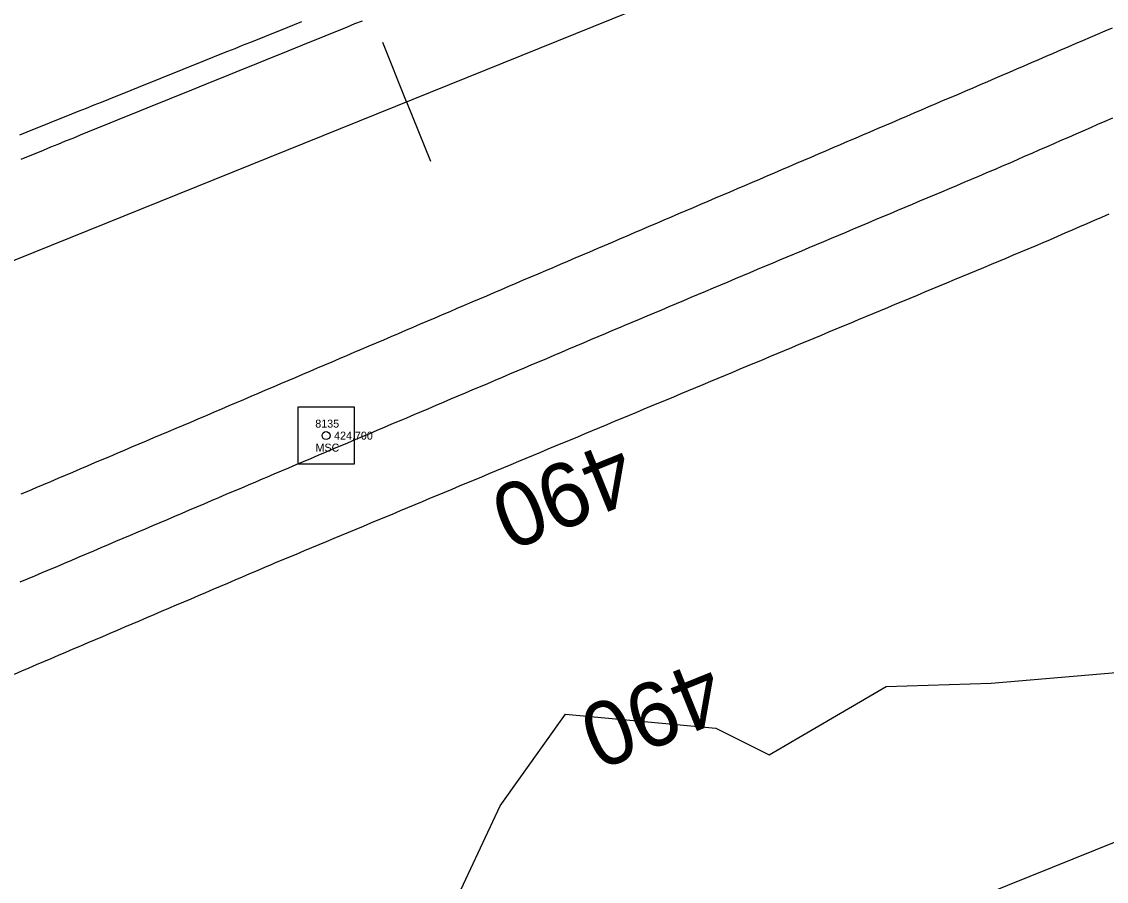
# Model space of a CAD drawing. Extents: x 1901471 to 1963503, y 756461 to 799997.
# Drawn here: x 1931154.5 to 1931290, y 773599.6 to 773707.1 of the extents above; entities that cross this region are included whole.
import ezdxf

# ---------------------------------------------------------------- set-up
doc = ezdxf.new("R2010")
doc.units = 0
for name, color, linetype in [('RD_EX_Fence_Other', 7, 'Continuous'), ('RD_EX_H2O', 7, 'Continuous'), ('RD_EX_Road', 7, 'Continuous'), ('RD_EX_Road_txCode', 7, 'Continuous'), ('RD_EX_VEG', 7, 'Continuous'), ('RD_HC_Cl', 7, 'Continuous'), ('RD_HC_Data_Tic', 7, 'Continuous'), ('RD_HC_Survey', 7, 'Continuous'), ('RD_HC_TX_Sta50', 7, 'Continuous'), ('RD_HC_txCode', 7, 'Continuous'), ('RD_SMD_Locator', 7, 'Continuous')]:
    doc.layers.add(name, color=color, linetype=linetype)

msp = doc.modelspace()

# ---------------------------------------------------------------- linework, layer by layer
at = {"layer": 'RD_EX_Fence_Other'}
msp.add_lwpolyline([(1930883.92, 773251.93), (1930841.28, 773321.31), (1930791.03, 773402.61), (1930839.93, 773422.41), (1931152.53, 773548.65), (1931310.94, 773612.53), (1931385, 773642.45), (1931468.45, 773675.64), (1931536.16, 773703.67), (1931591.33, 773725.81), (1931645.77, 773747.61), (1931712.96, 773774.83), (1931772.82, 773798.6), (1931875.14, 773840.05), (1931910.04, 773764.44), (1931916.9, 773748.07)], dxfattribs=at)
at = {"layer": 'RD_EX_H2O'}
msp.add_lwpolyline([(1931153.57, 773625.5), (1931154.49, 773625.89), (1931155.41, 773626.29), (1931156.33, 773626.68), (1931157.25, 773627.07), (1931158.17, 773627.46), (1931159.09, 773627.86), (1931160.01, 773628.25), (1931160.93, 773628.64), (1931161.85, 773629.03), (1931162.77, 773629.43), (1931163.69, 773629.82), (1931163.69, 773629.82), (1931164.61, 773630.21), (1931165.53, 773630.6), (1931166.45, 773631), (1931167.36, 773631.39), (1931168.28, 773631.78), (1931169.2, 773632.17), (1931170.12, 773632.57), (1931171.04, 773632.96), (1931171.96, 773633.35), (1931172.88, 773633.74), (1931173.8, 773634.14), (1931174.72, 773634.53), (1931175.64, 773634.92), (1931176.56, 773635.31), (1931177.48, 773635.71), (1931178.4, 773636.1), (1931179.32, 773636.49), (1931180.24, 773636.88), (1931181.16, 773637.28), (1931182.08, 773637.67), (1931183, 773638.06), (1931183.92, 773638.45), (1931184.84, 773638.85), (1931185.76, 773639.24), (1931186.12, 773639.39), (1931187.04, 773639.77), (1931187.96, 773640.16), (1931188.89, 773640.55), (1931189.81, 773640.93), (1931190.73, 773641.32), (1931191.65, 773641.7), (1931192.58, 773642.09), (1931193.5, 773642.47), (1931194.42, 773642.86), (1931195.34, 773643.24), (1931196.27, 773643.63), (1931197.19, 773644.01), (1931198.11, 773644.4), (1931199.03, 773644.78), (1931199.96, 773645.17), (1931200.88, 773645.55), (1931201.8, 773645.94), (1931202.73, 773646.32), (1931203.65, 773646.71), (1931204.57, 773647.09), (1931205.49, 773647.48), (1931206.42, 773647.86), (1931207.34, 773648.25), (1931208.26, 773648.63), (1931209.18, 773649.02), (1931210.11, 773649.4), (1931211.03, 773649.79), (1931211.95, 773650.17), (1931212.88, 773650.56), (1931213.8, 773650.94), (1931214.72, 773651.33), (1931215.64, 773651.71), (1931216.57, 773652.1), (1931217.49, 773652.48), (1931218.41, 773652.87), (1931219.33, 773653.25), (1931220.26, 773653.64), (1931221.18, 773654.02), (1931222.1, 773654.41), (1931222.1, 773654.41), (1931223.03, 773654.79), (1931223.95, 773655.18), (1931224.87, 773655.56), (1931225.79, 773655.95), (1931226.72, 773656.33), (1931227.64, 773656.72), (1931228.56, 773657.1), (1931229.48, 773657.49), (1931230.41, 773657.87), (1931231.33, 773658.26), (1931232.25, 773658.64), (1931233.17, 773659.03), (1931234.1, 773659.41), (1931235.02, 773659.8), (1931235.94, 773660.18), (1931236.87, 773660.57), (1931237.79, 773660.95), (1931238.71, 773661.34), (1931239.63, 773661.72), (1931240.56, 773662.11), (1931241.48, 773662.49), (1931242.4, 773662.88), (1931243.32, 773663.26), (1931244.25, 773663.65), (1931245.17, 773664.03), (1931246.09, 773664.42), (1931247.02, 773664.8), (1931247.94, 773665.19), (1931248.86, 773665.57), (1931249.78, 773665.96), (1931250.71, 773666.34), (1931251.63, 773666.73), (1931252.55, 773667.11), (1931253.47, 773667.5), (1931254.4, 773667.88), (1931255.32, 773668.27), (1931256.24, 773668.65), (1931257.16, 773669.04), (1931258.09, 773669.42), (1931259.01, 773669.81), (1931259.93, 773670.19), (1931260.86, 773670.58), (1931261.78, 773670.96), (1931262.7, 773671.35), (1931263.62, 773671.73), (1931264.55, 773672.12), (1931265.47, 773672.5), (1931266.39, 773672.89), (1931267.31, 773673.27), (1931268.24, 773673.66), (1931269.16, 773674.04), (1931270.08, 773674.43), (1931271.01, 773674.81), (1931271.93, 773675.2), (1931272.85, 773675.58), (1931273.77, 773675.97), (1931274.7, 773676.35), (1931275.62, 773676.74), (1931276.54, 773677.12), (1931277.46, 773677.51), (1931278.39, 773677.9), (1931279.31, 773678.28), (1931280.23, 773678.67), (1931281.15, 773679.05), (1931282.09, 773679.46), (1931283.01, 773679.85), (1931283.93, 773680.25), (1931284.84, 773680.65), (1931285.76, 773681.04), (1931286.68, 773681.44), (1931287.6, 773681.84), (1931288.51, 773682.24), (1931289.43, 773682.63), (1931290.35, 773683.03)], dxfattribs=at)
at = {"layer": 'RD_EX_Road'}
for points in [[(1931154.24, 773692.92), (1931155.17, 773693.29), (1931156.1, 773693.66), (1931157.02, 773694.04), (1931157.95, 773694.41), (1931158.88, 773694.78), (1931159.81, 773695.16), (1931160.73, 773695.53), (1931161.66, 773695.9), (1931162.59, 773696.27), (1931163.52, 773696.65), (1931164.45, 773697.02), (1931165.37, 773697.39), (1931166.3, 773697.77), (1931167.23, 773698.14), (1931168.16, 773698.51), (1931169.08, 773698.88), (1931170.01, 773699.26), (1931170.94, 773699.63), (1931171.87, 773700), (1931172.8, 773700.38), (1931173.72, 773700.75), (1931174.65, 773701.12), (1931175.58, 773701.5), (1931176.51, 773701.87), (1931177.43, 773702.24), (1931178.36, 773702.61), (1931179.29, 773702.99), (1931180.22, 773703.36), (1931181.14, 773703.73), (1931182.07, 773704.11), (1931183, 773704.48), (1931183.93, 773704.85), (1931184.86, 773705.22), (1931185.78, 773705.6), (1931186.71, 773705.97), (1931187.64, 773706.34), (1931188.57, 773706.72), (1931189.49, 773707.09)], [(1931154.42, 773689.89), (1931155.34, 773690.27), (1931156.27, 773690.64), (1931157.2, 773691.02), (1931158.12, 773691.4), (1931159.05, 773691.77), (1931159.97, 773692.15), (1931160.9, 773692.52), (1931161.83, 773692.9), (1931162.75, 773693.28), (1931163.68, 773693.65), (1931164.61, 773694.03), (1931165.53, 773694.4), (1931166.46, 773694.78), (1931167.38, 773695.16), (1931168.31, 773695.53), (1931169.24, 773695.91), (1931170.16, 773696.28), (1931171.09, 773696.66), (1931172.02, 773697.04), (1931172.94, 773697.41), (1931173.87, 773697.79), (1931174.8, 773698.17), (1931175.72, 773698.54), (1931176.65, 773698.92), (1931177.57, 773699.29), (1931178.5, 773699.67), (1931179.43, 773700.05), (1931180.35, 773700.42), (1931181.28, 773700.8), (1931182.21, 773701.17), (1931183.13, 773701.55), (1931184.06, 773701.93), (1931184.98, 773702.3), (1931185.91, 773702.68), (1931186.84, 773703.05), (1931187.76, 773703.43), (1931188.69, 773703.81), (1931189.62, 773704.18), (1931190.54, 773704.56), (1931191.47, 773704.94), (1931192.39, 773705.31), (1931193.32, 773705.69), (1931194.25, 773706.06), (1931195.17, 773706.44), (1931196.12, 773706.82), (1931197.05, 773707.19)], [(1931290.7, 773706.26), (1931289.78, 773705.87), (1931288.86, 773705.47), (1931287.95, 773705.07), (1931287.03, 773704.68), (1931286.11, 773704.28), (1931285.19, 773703.89), (1931284.27, 773703.49), (1931283.35, 773703.09), (1931282.44, 773702.7), (1931281.52, 773702.3), (1931280.6, 773701.91), (1931279.68, 773701.51), (1931278.76, 773701.11), (1931277.85, 773700.72), (1931276.93, 773700.32), (1931276.05, 773699.94), (1931275.13, 773699.55), (1931274.21, 773699.16), (1931273.29, 773698.76), (1931272.38, 773698.37), (1931271.46, 773697.98), (1931270.54, 773697.58), (1931269.62, 773697.19), (1931268.7, 773696.8), (1931267.78, 773696.4), (1931266.86, 773696.01), (1931265.94, 773695.61), (1931265.02, 773695.22), (1931264.1, 773694.83), (1931263.18, 773694.43), (1931262.26, 773694.04), (1931261.34, 773693.65), (1931260.43, 773693.25), (1931259.51, 773692.86), (1931258.59, 773692.47), (1931257.67, 773692.07), (1931256.75, 773691.68), (1931255.83, 773691.28), (1931254.91, 773690.89), (1931253.99, 773690.5), (1931253.07, 773690.1), (1931252.15, 773689.71), (1931251.23, 773689.32), (1931250.31, 773688.92), (1931249.4, 773688.53), (1931248.48, 773688.13), (1931247.56, 773687.74), (1931246.64, 773687.35), (1931245.72, 773686.95), (1931244.8, 773686.56), (1931243.88, 773686.17), (1931242.96, 773685.77), (1931242.04, 773685.38), (1931241.12, 773684.99), (1931240.2, 773684.59), (1931239.28, 773684.2), (1931238.37, 773683.8), (1931237.45, 773683.41), (1931236.53, 773683.02), (1931235.61, 773682.62), (1931234.69, 773682.23), (1931233.77, 773681.84), (1931232.85, 773681.44), (1931231.93, 773681.05), (1931231.01, 773680.66), (1931230.09, 773680.26), (1931229.17, 773679.87), (1931228.25, 773679.47), (1931227.25, 773679.05), (1931226.33, 773678.65), (1931225.42, 773678.26), (1931224.5, 773677.87), (1931223.58, 773677.48), (1931222.66, 773677.08), (1931221.74, 773676.69), (1931220.82, 773676.3), (1931219.9, 773675.9), (1931218.98, 773675.51), (1931218.06, 773675.12), (1931217.14, 773674.73), (1931216.22, 773674.33), (1931215.3, 773673.94), (1931214.38, 773673.55), (1931213.46, 773673.16), (1931212.54, 773672.76), (1931211.62, 773672.37), (1931210.7, 773671.98), (1931209.78, 773671.58), (1931208.86, 773671.19), (1931207.95, 773670.8), (1931207.03, 773670.41), (1931206.11, 773670.01), (1931205.19, 773669.62), (1931204.27, 773669.23), (1931203.35, 773668.84), (1931202.43, 773668.44), (1931201.51, 773668.05), (1931200.59, 773667.66), (1931199.67, 773667.26), (1931198.75, 773666.87), (1931197.83, 773666.48), (1931196.91, 773666.09), (1931195.99, 773665.69), (1931195.07, 773665.3), (1931194.15, 773664.91), (1931193.23, 773664.51), (1931192.31, 773664.12), (1931191.39, 773663.73), (1931190.47, 773663.34), (1931189.56, 773662.94), (1931188.64, 773662.55), (1931187.72, 773662.16), (1931186.8, 773661.77), (1931185.88, 773661.37), (1931184.96, 773660.98), (1931184.04, 773660.59), (1931183.12, 773660.19), (1931182.2, 773659.8), (1931181.28, 773659.41), (1931180.36, 773659.02), (1931179.44, 773658.62), (1931178.52, 773658.23), (1931177.6, 773657.84), (1931177.4, 773657.75), (1931176.48, 773657.36), (1931175.56, 773656.97), (1931174.64, 773656.58), (1931173.72, 773656.19), (1931172.8, 773655.8), (1931171.88, 773655.41), (1931170.95, 773655.02), (1931170.03, 773654.63), (1931169.11, 773654.24), (1931168.19, 773653.85), (1931167.27, 773653.46), (1931166.35, 773653.07), (1931165.43, 773652.68), (1931164.51, 773652.29), (1931163.59, 773651.9), (1931162.67, 773651.51), (1931161.75, 773651.11), (1931160.83, 773650.72), (1931159.91, 773650.33), (1931158.99, 773649.94), (1931158.07, 773649.55), (1931157.15, 773649.16), (1931156.23, 773648.77), (1931155.31, 773648.38), (1931154.38, 773647.99)], [(1931290.74, 773694.99), (1931289.82, 773694.59), (1931288.9, 773694.19), (1931287.99, 773693.79), (1931287.07, 773693.39), (1931286.16, 773692.99), (1931285.24, 773692.59), (1931284.32, 773692.19), (1931283.41, 773691.79), (1931282.49, 773691.39), (1931281.57, 773690.99), (1931280.66, 773690.59), (1931279.74, 773690.19), (1931278.83, 773689.79), (1931277.91, 773689.39), (1931276.99, 773688.99), (1931276.08, 773688.59), (1931275.86, 773688.49), (1931274.94, 773688.11), (1931274.02, 773687.72), (1931273.1, 773687.33), (1931272.18, 773686.94), (1931271.26, 773686.55), (1931270.34, 773686.16), (1931269.41, 773685.77), (1931268.49, 773685.39), (1931267.57, 773685), (1931266.65, 773684.61), (1931265.73, 773684.22), (1931264.81, 773683.83), (1931263.89, 773683.44), (1931262.96, 773683.06), (1931262.04, 773682.67), (1931261.12, 773682.28), (1931260.2, 773681.89), (1931259.28, 773681.5), (1931258.36, 773681.11), (1931257.44, 773680.72), (1931256.51, 773680.34), (1931255.59, 773679.95), (1931254.67, 773679.56), (1931253.75, 773679.17), (1931252.83, 773678.78), (1931251.91, 773678.39), (1931250.99, 773678.01), (1931250.06, 773677.62), (1931249.14, 773677.23), (1931248.22, 773676.84), (1931247.3, 773676.45), (1931246.38, 773676.06), (1931245.46, 773675.67), (1931244.54, 773675.29), (1931243.61, 773674.9), (1931242.69, 773674.51), (1931241.77, 773674.12), (1931240.85, 773673.73), (1931239.93, 773673.34), (1931239.01, 773672.96), (1931238.09, 773672.57), (1931237.16, 773672.18), (1931236.24, 773671.79), (1931235.32, 773671.4), (1931234.4, 773671.01), (1931233.48, 773670.62), (1931232.56, 773670.24), (1931231.64, 773669.85), (1931230.71, 773669.46), (1931229.79, 773669.07), (1931229.23, 773668.84), (1931228.31, 773668.44), (1931227.39, 773668.05), (1931226.47, 773667.66), (1931225.55, 773667.27), (1931224.63, 773666.88), (1931223.71, 773666.49), (1931222.79, 773666.1), (1931221.87, 773665.71), (1931220.95, 773665.32), (1931220.03, 773664.93), (1931219.11, 773664.54), (1931218.19, 773664.15), (1931217.27, 773663.76), (1931216.35, 773663.37), (1931215.43, 773662.98), (1931214.51, 773662.59), (1931213.58, 773662.19), (1931212.66, 773661.8), (1931211.74, 773661.41), (1931210.82, 773661.02), (1931209.9, 773660.63), (1931208.98, 773660.24), (1931208.06, 773659.85), (1931207.14, 773659.46), (1931206.22, 773659.07), (1931205.3, 773658.68), (1931204.38, 773658.29), (1931203.46, 773657.9), (1931202.54, 773657.51), (1931201.62, 773657.12), (1931200.7, 773656.73), (1931199.78, 773656.34), (1931198.86, 773655.94), (1931197.94, 773655.55), (1931197.02, 773655.16), (1931196.1, 773654.77), (1931195.18, 773654.38), (1931194.25, 773653.99), (1931193.33, 773653.6), (1931192.41, 773653.21), (1931191.49, 773652.82), (1931190.57, 773652.43), (1931189.65, 773652.04), (1931188.73, 773651.65), (1931187.81, 773651.26), (1931186.89, 773650.87), (1931185.97, 773650.48), (1931185.05, 773650.09), (1931184.6, 773649.89), (1931183.68, 773649.5), (1931182.76, 773649.11), (1931181.84, 773648.72), (1931180.92, 773648.33), (1931180, 773647.94), (1931179.08, 773647.54), (1931178.16, 773647.15), (1931177.24, 773646.76), (1931176.32, 773646.37), (1931175.4, 773645.98), (1931174.48, 773645.58), (1931173.56, 773645.19), (1931172.65, 773644.8), (1931171.73, 773644.41), (1931170.81, 773644.02), (1931169.89, 773643.63), (1931168.97, 773643.23), (1931168.05, 773642.84), (1931167.13, 773642.45), (1931166.21, 773642.06), (1931165.29, 773641.67), (1931164.37, 773641.27), (1931163.45, 773640.88), (1931162.53, 773640.49), (1931161.61, 773640.1), (1931160.69, 773639.71), (1931159.77, 773639.32), (1931158.85, 773638.92), (1931157.93, 773638.53), (1931157.01, 773638.14), (1931156.09, 773637.75), (1931155.17, 773637.36), (1931154.25, 773636.97)]]:
    msp.add_lwpolyline(points, dxfattribs=at)
at = {"layer": 'RD_EX_VEG'}
msp.add_lwpolyline([(1931208.15, 773595.92), (1931214.25, 773609.02), (1931222.42, 773620.48), (1931241.22, 773618.75), (1931247.86, 773615.4), (1931262.49, 773623.95), (1931275.6, 773624.37), (1931300, 773626.46), (1931308.07, 773627.17), (1931327.17, 773637.88), (1931348.26, 773650.63), (1931365.43, 773654.49), (1931389.71, 773659.46), (1931403.95, 773667.66), (1931408.02, 773686.96), (1931419.13, 773700.7), (1931426.88, 773701.44), (1931432.52, 773692.51), (1931444.97, 773687.13), (1931469.48, 773693.01)], dxfattribs=at)
at = {"layer": 'RD_HC_Cl'}
msp.add_line((1938563.17, 776672.89), (1929646.86, 773068.07), dxfattribs=at)
at = {"layer": 'RD_HC_Data_Tic'}
for q in [(1931199.58, 773704.46), (1931205.57, 773689.62)]:
    msp.add_line((1931202.57, 773697.04), q, dxfattribs=at)
at = {"layer": 'RD_HC_Survey'}
msp.add_lwpolyline([(1931196.04, 773658.85), (1931188.97, 773658.85), (1931188.97, 773651.78), (1931196.04, 773651.78)], close=True, dxfattribs=at)
msp.add_circle((1931192.51, 773655.31), 0.5, dxfattribs=at)
at = {"layer": 'RD_SMD_Locator'}
msp.add_circle((1931192.51, 773655.31), 0.001, dxfattribs=at)

# ---------------------------------------------------------------- texts
at = {"layer": 'RD_EX_Road_txCode'}
msp.add_text('424.700', height=1, dxfattribs=at).set_placement((1931193.51, 773654.81))
at = {"layer": 'RD_HC_TX_Sta50'}
for rotation, p in [(202.0132, (1931229.02, 773654.93)), (202.0142, (1931240.11, 773627.51))]:
    msp.add_text('490', height=8, rotation=rotation, dxfattribs=at).set_placement(p)
at = {"layer": 'RD_HC_txCode'}
for s, p in [('8135', (1931191.16, 773656.31)), ('MSC', (1931191.19, 773653.31))]:
    msp.add_text(s, height=1, dxfattribs=at).set_placement(p)

doc.saveas('drawing.dxf')
